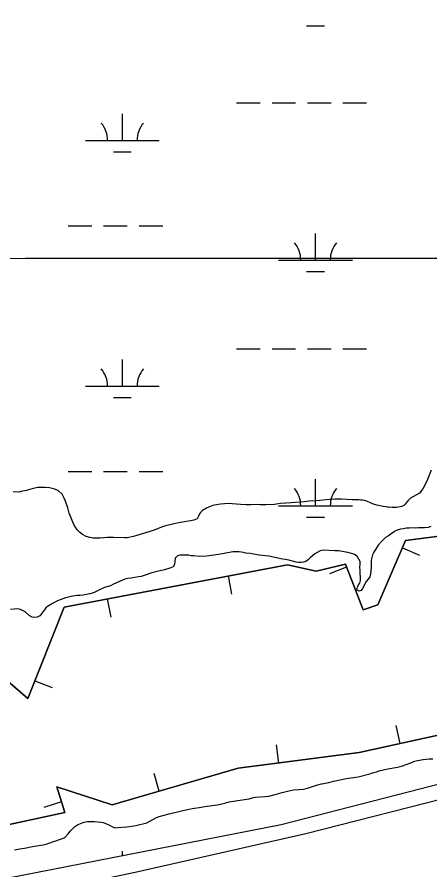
# Model space of a CAD drawing. Extents: x 3281947 to 3319794, y 715894 to 741249.
# Drawn here: x 3303376 to 3303935, y 726511 to 727666 of the extents above; entities that cross this region are included whole.
import ezdxf

# ---------------------------------------------------------------- set-up
doc = ezdxf.new("R2010")
doc.units = 0
for name, color, linetype in [('V-BORW-LINE', 7, 'Continuous'), ('V-GRID-MAJR', 7, 'Continuous'), ('V-LEVE-TOET', 7, 'Continuous'), ('V-SITE-VEGE', 7, 'Continuous'), ('V-WETL-SWMP', 7, 'Continuous')]:
    doc.layers.add(name, color=color, linetype=linetype)

msp = doc.modelspace()

# ---------------------------------------------------------------- linework, layer by layer
at = {"layer": 'V-BORW-LINE'}
for p, q in [((3303897.867, 726947.6240000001), (3303920.806, 726937.683)), ((3303822.1920000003, 726921.231), (3303798.911, 726912.121)), ((3303661.911, 726909.3960000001), (3303666.578, 726884.836)), ((3303498.24, 726878.2930000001), (3303502.9080000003, 726853.732)), ((3303400.289, 726767.664), (3303423.531, 726758.453)), ((3303894.7290000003, 726682.681), (3303889.37, 726707.1)), ((3303730.378, 726656.25), (3303727.129, 726681.0380000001)), ((3303568.639, 726618.113), (3303561.68, 726642.125)), ((3303436.319, 726603.883), (3303412.5300000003, 726596.1950000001))]:
    msp.add_line(p, q, dxfattribs=at)
for points in [[(3305948.38, 727776.671), (3305958.549, 727661.804), (3305796.077, 727536.513), (3305543.1410000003, 727370.495), (3305305.735, 727223.84), (3305093.785, 727096.225), (3305019.429, 727036.471), (3304995.469, 727076.732), (3304955.79, 727045.921), (3304967.778, 727006.587), (3304838.8200000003, 726936.555), (3304682.944, 726866.466), (3304254.703, 726761.681), (3303839.381, 726670.534), (3303675.356, 726649.04), (3303504.7770000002, 726599.605), (3303429.79, 726624.083), (3303441.055, 726589.228), (3303166.397, 726530.344)], [(3303166.397, 726530.344), (3303441.055, 726589.228), (3303429.79, 726624.083), (3303504.7770000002, 726599.605), (3303675.356, 726649.04), (3303839.381, 726670.534), (3304254.703, 726761.681), (3304682.944, 726866.466), (3304838.8200000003, 726936.555), (3304967.778, 727006.587), (3304955.79, 727045.921), (3304995.469, 727076.732), (3305019.429, 727036.471), (3305093.785, 727096.225), (3305305.735, 727223.84), (3305543.1410000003, 727370.495), (3305796.077, 727536.513), (3305958.549, 727661.804), (3305948.38, 727776.671)], [(3303323.465, 726801.197), (3303390.734, 726743.554), (3303439.7260000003, 726867.1730000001), (3303742.367, 726924.686), (3303781.096, 726915.702), (3303820.632, 726925.218), (3303844.67, 726863.785), (3303864.478, 726870.572), (3303902.055, 726957.289), (3304081.227, 726980.448), (3304328.083, 727035.638), (3304355.914, 727105), (3304480.005, 727131.38), (3304547.94, 727102.484), (3304591.917, 727126.464), (3304608.234, 727168.045)], [(3304608.234, 727168.045), (3304591.917, 727126.464), (3304547.94, 727102.484), (3304480.005, 727131.38), (3304355.914, 727105), (3304328.083, 727035.638), (3304081.227, 726980.448), (3303902.055, 726957.289), (3303864.478, 726870.572), (3303844.67, 726863.785), (3303820.632, 726925.218), (3303781.096, 726915.702), (3303742.367, 726924.686), (3303439.7260000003, 726867.1730000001), (3303390.734, 726743.554), (3303323.465, 726801.197)]]:
    msp.add_lwpolyline(points, dxfattribs=at)
at = {"layer": 'V-GRID-MAJR'}
msp.add_spline([(3286082.416, 727332.685), (3291331.5, 727333.83), (3296580.583, 727335.738), (3301829.665, 727338.411), (3307078.748, 727341.846), (3312327.829, 727346.045), (3317576.91, 727351.008), (3317576.911, 727351.008)], degree=3, dxfattribs=at)
at = {"layer": 'V-LEVE-TOET'}
msp.add_lwpolyline([(3299992.038, 726391.455), (3300042.46, 726384.27), (3300307.156, 726361.564), (3300582.8170000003, 726347.128), (3300892.239, 726319.767), (3301205.685, 726296.888), (3301503.008, 726283.187), (3301806.812, 726266.373), (3302178.659, 726237.654), (3302262.054, 726233.849), (3302384.537, 726248.4230000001), (3302483.043, 726270.654), (3302708.2290000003, 726330.666), (3302860.647, 726364.898), (3303048.304, 726402.799), (3303310.536, 726460.886), (3303535.873, 726508.412), (3303767.1, 726560.7980000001), (3303976.017, 726613.919), (3304159.5670000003, 726653.185), (3304362.843, 726699.712), (3304619.957, 726750.14), (3304769.216, 726802.335), (3304812.08, 726826.659)], dxfattribs=at)
at = {"layer": 'V-SITE-VEGE'}
for points in [[(3303936.5130000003, 727052.488), (3303931.784, 727040.079), (3303928.507, 727033.079), (3303925.65, 727028.084), (3303922.597, 727023.693), (3303920.77, 727021.5), (3303908.861, 727014.78), (3303907.239, 727013.387), (3303905.211, 727011.196), (3303902.977, 727008.204), (3303901.355, 727006.412), (3303899.532, 727004.821), (3303896.909, 727003.24), (3303894.4960000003, 727003.057), (3303889.667, 727002.099), (3303887.457, 727001.917), (3303883.843, 727001.949), (3303879.028, 727002.5970000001), (3303877.418, 727002.613), (3303875.417, 727003.031), (3303871.807, 727003.465), (3303863.186, 727005.349), (3303858.779, 727006.594), (3303850.378, 727010.285), (3303848.177, 727011.108), (3303843.5670000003, 727012.152), (3303841.357, 727012.1730000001), (3303838.75, 727012.599), (3303829.917, 727012.679), (3303815.259, 727013.412), (3303806.424, 727013.492), (3303798.99, 727013.156), (3303781.502, 727011.307), (3303771.653, 727010.5920000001), (3303765.421, 727009.8420000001), (3303747.333, 727008.599), (3303732.661, 727007.3250000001), (3303724.8170000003, 727005.99), (3303712.765, 727005.697), (3303704.733, 727005.7710000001), (3303699.713, 727006.017), (3303692.48, 727005.681), (3303686.055, 727005.736), (3303678.424, 727006.006), (3303661.768, 727007.362), (3303656.744, 727007.207), (3303651.718, 727006.65), (3303643.473, 727005.316), (3303641.058, 727004.737), (3303636.624, 727002.971), (3303632.59, 727000.997), (3303627.1380000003, 726997.833), (3303624.506, 726995.447), (3303623.083, 726993.6510000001), (3303621.647, 726990.2490000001), (3303620.007, 726986.849), (3303615.575, 726985.082), (3303611.149, 726984.117), (3303594.6550000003, 726981.254), (3303586.809, 726979.718), (3303576.946, 726977.398), (3303572.917, 726976.028), (3303560.4220000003, 726971.1190000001), (3303544.307, 726965.841), (3303533.637, 726962.925), (3303524.986, 726961.194), (3303521.568, 726960.823), (3303506.714, 726961.561), (3303498.679, 726961.632), (3303493.453, 726960.877), (3303488.63, 726960.719), (3303478.992, 726960.805), (3303474.578, 726961.448), (3303469.774, 726962.8960000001), (3303464.775, 726965.552), (3303460.585, 726968.604), (3303457.603, 726972.044), (3303455.223, 726975.278), (3303453.048, 726979.1140000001), (3303446.761, 726994.636), (3303444.811, 727001.48), (3303441.684, 727010.547), (3303439.318, 727015.79)], [(3303439.318, 727015.79), (3303437.147, 727020.228), (3303432.166, 727024.49), (3303427.366, 727026.742), (3303419.952, 727028.616), (3303414.535, 727029.268), (3303409.5160000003, 727029.313), (3303404.492, 727028.956), (3303397.8540000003, 727027.811), (3303388.39, 727025.284), (3303381.5500000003, 727023.74), (3303379.133, 727022.958), (3303370.702, 727023.437)]]:
    msp.add_lwpolyline(points, dxfattribs=at)
at = {"layer": 'V-WETL-SWMP'}
for p, q in [((3303768.1060903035, 727654.3042456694), (3303792.106090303, 727654.3042456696)), ((3303673.2620903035, 727549.6642456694), (3303705.2620903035, 727549.6642456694)), ((3303721.2620903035, 727549.6642456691), (3303753.2620903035, 727549.6642456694)), ((3303769.2620903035, 727549.6642456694), (3303801.2620903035, 727549.6642456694)), ((3303817.2620903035, 727549.6642456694), (3303849.2620903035, 727549.6642456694)), ((3303518.6700903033, 727498.9222456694), (3303518.6700903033, 727534.9222456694)), ((3303468.6700903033, 727498.9222456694), (3303568.6700903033, 727498.9222456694)), ((3303506.6700903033, 727483.4912456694), (3303530.670090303, 727483.4912456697)), ((3303445.2620903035, 727383.4902456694), (3303477.2620903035, 727383.4902456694)), ((3303493.2620903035, 727383.4902456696), (3303525.2620903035, 727383.4902456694)), ((3303541.2620903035, 727383.4902456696), (3303573.2620903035, 727383.4902456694)), ((3303780.1060903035, 727337.0602456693), (3303780.1060903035, 727373.0602456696)), ((3303730.1060903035, 727337.0602456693), (3303830.1060903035, 727337.0602456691)), ((3303768.1060903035, 727321.6292456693), (3303792.106090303, 727321.6292456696)), ((3303673.2620903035, 727216.9892456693), (3303705.2620903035, 727216.9892456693)), ((3303721.2620903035, 727216.9892456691), (3303753.2620903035, 727216.9892456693)), ((3303769.2620903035, 727216.9892456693), (3303801.2620903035, 727216.9892456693)), ((3303817.2620903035, 727216.9892456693), (3303849.2620903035, 727216.9892456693)), ((3303518.6700903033, 727166.2472456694), (3303518.6700903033, 727202.2472456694)), ((3303468.6700903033, 727166.2472456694), (3303568.6700903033, 727166.2472456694)), ((3303506.6700903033, 727150.8162456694), (3303530.670090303, 727150.8162456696)), ((3303445.2620903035, 727050.8152456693), (3303477.2620903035, 727050.8152456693)), ((3303493.2620903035, 727050.8152456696), (3303525.2620903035, 727050.8152456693)), ((3303541.2620903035, 727050.8152456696), (3303573.2620903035, 727050.8152456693)), ((3303780.1060903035, 727004.3852456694), (3303780.1060903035, 727040.3852456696)), ((3303730.1060903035, 727004.3852456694), (3303830.1060903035, 727004.3852456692)), ((3303768.1060903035, 726988.9542456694), (3303792.106090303, 726988.9542456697)), ((3303518.6700903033, 726530.7876268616), (3303518.6700903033, 726536.8972456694))]:
    msp.add_line(p, q, dxfattribs=at)
for points in [[(3302451.052, 726322.104), (3303733.696, 726572.818), (3304745.7830000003, 726833.561), (3305296.1350000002, 727153.113), (3305786.614, 727465.709), (3306499.397, 727916.649)], [(3303936.333, 726976.38), (3303932.828, 726975.246), (3303927.666, 726974.794), (3303919.509, 726974.368), (3303914.849, 726974.243), (3303911.356, 726974.441), (3303906.862, 726974.3150000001), (3303903.032, 726974.017), (3303899.366, 726973.384), (3303895.036, 726972.924), (3303890.696, 726971.466), (3303887.018, 726969.502), (3303878.811, 726963.585), (3303874.963, 726961.291), (3303869.762, 726956.512), (3303864.8880000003, 726951.0650000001), (3303858.977, 726941.4670000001), (3303857.281, 726937.821), (3303856.253, 726934.503), (3303855.3880000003, 726930.85), (3303855.325, 726923.862), (3303855.629, 726920.698), (3303854.721, 726912.219), (3303853.687, 726908.235), (3303851.497, 726905.26), (3303848.6380000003, 726901.958), (3303843.894, 726892.5160000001), (3303841.707, 726889.873), (3303838.8680000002, 726888.734), (3303836.056, 726890.59), (3303836.753, 726894.078), (3303838.279, 726897.225), (3303840.132, 726899.705), (3303841.163, 726903.356), (3303841.1950000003, 726906.85), (3303840.426, 726913.846), (3303840.623, 726917.338), (3303840.3200000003, 726920.669), (3303840.697, 726925.491), (3303840.727, 726928.819), (3303838.928, 726932.329), (3303836.79, 726935.177), (3303833.819, 726937.866), (3303830.505, 726939.393), (3303823.866, 726941.283), (3303811.239, 726943.394), (3303806.248, 726943.439), (3303790.615, 726944.411), (3303786.2800000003, 726943.452), (3303779.421, 726939.354), (3303773.3880000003, 726934.583), (3303770.534, 726931.779), (3303767.181, 726928.981), (3303763.846, 726928.179), (3303760.514, 726927.71), (3303757.02, 726927.741), (3303754.026, 726927.934), (3303743.903, 726930.854), (3303739.418, 726931.7270000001), (3303735.595, 726932.26), (3303716.994, 726936.088), (3303703.861, 726937.537), (3303696.221, 726939.104), (3303691.568, 726939.811), (3303685.75, 726940.363), (3303682.594, 726941.057), (3303676.612, 726941.942), (3303672.123, 726942.316), (3303668.293, 726942.017), (3303656.627, 726939.959), (3303648.792, 726938.366), (3303632.7970000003, 726936.014), (3303623.475, 726935.598), (3303614.83, 726936.508), (3303611.671, 726936.703), (3303608.182, 726937.4), (3303596.369, 726937.506), (3303593.202, 726936.8690000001), (3303590.344, 726933.567)], [(3303590.344, 726933.567), (3303589.268, 726924.924), (3303587.244, 726921.947), (3303583.065, 726919.821), (3303575.56, 726917.892), (3303565.889, 726915.65), (3303558.716, 726913.7170000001), (3303549.702, 726910.47), (3303544.362, 726908.855), (3303540.6950000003, 726908.056), (3303530.697, 726906.482), (3303526.201, 726906.189), (3303522.198, 726905.06), (3303518.86, 726903.926), (3303505.659, 726897.721), (3303502.649, 726896.085), (3303494.307, 726893.664), (3303488.46, 726891.054), (3303480.6040000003, 726887.131), (3303477.765, 726885.992), (3303474.596, 726885.188), (3303465.597, 726883.605), (3303461.765, 726883.1410000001), (3303457.105, 726883.0160000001), (3303448.94, 726881.758), (3303445.772, 726880.955), (3303441.7660000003, 726879.66), (3303430.748, 726875.599), (3303424.06, 726871.998), (3303417.535, 726868.064), (3303415.187, 726866.088), (3303413.17, 726863.777), (3303410.982, 726860.968), (3303409.292, 726858.154), (3303406.937, 726855.346), (3303403.596, 726853.879), (3303399.596, 726853.083), (3303396.607, 726853.775), (3303392.632, 726855.808), (3303387.018, 726860.684), (3303380.892, 726864.067), (3303377.237, 726864.765), (3303367.412, 726863.855)], [(3303757.696, 726620.4940000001), (3303764.023, 726620.937), (3303767.525, 726621.737), (3303770.861, 726622.706), (3303781.375, 726626.105), (3303788.379, 726627.873), (3303791.379, 726628.345), (3303798.0470000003, 726629.782), (3303801.219, 726630.919), (3303804.554, 726631.721), (3303817.725, 726634.5970000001), (3303822.056, 726635.058), (3303837.8880000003, 726637.7440000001), (3303853.73, 726641.595), (3303857.4020000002, 726642.893), (3303862.74, 726644.343), (3303866.244, 726645.476), (3303878.083, 726648.198), (3303890.918, 726650.745), (3303894.921, 726651.707), (3303898.089, 726652.511), (3303902.7630000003, 726654.133), (3303910.4420000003, 726656.892), (3303914.284, 726658.522), (3303918.289, 726659.817), (3303925.788, 726661.081), (3303933.782, 726661.841), (3303939.108, 726661.959)], [(3303372.585, 726538.598), (3303380.086, 726540.028), (3303386.417, 726540.969), (3303397.255, 726543.367), (3303411.418, 726545.5700000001), (3303415.5870000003, 726546.531), (3303425.435, 726549.936), (3303428.603, 726550.74), (3303433.778, 726552.524), (3303437.6180000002, 726553.987), (3303440.626, 726555.457), (3303445.666, 726560.736), (3303448.025, 726564.0430000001), (3303451.216, 726567.3420000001), (3303454.066, 726569.6460000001), (3303458.0840000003, 726572.439), (3303462.097, 726574.566), (3303466.937, 726576.186), (3303471.437, 726576.978), (3303475.932, 726577.27), (3303481.088, 726577.057), (3303489.4, 726576.1510000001), (3303492.723, 726575.622), (3303497.2, 726573.917), (3303502.005, 726571.545), (3303505.316, 726569.684), (3303508.299, 726568.326), (3303512.631, 726568.953), (3303524.953, 726570.007), (3303536.781, 726571.564), (3303551.958, 726575.421), (3303560.821, 726580.334), (3303565, 726582.459), (3303568.506, 726583.759), (3303582.018, 726587.464), (3303595.024, 726590.509), (3303598.861, 726591.639), (3303609.029, 726593.544), (3303613.031, 726594.507), (3303622.696, 726596.084), (3303630.197, 726597.514), (3303647.021, 726599.5260000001), (3303651.3540000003, 726600.319), (3303658.859, 726602.248), (3303663.197, 726603.54), (3303671.698, 726605.128), (3303690.523, 726607.621), (3303694.528, 726608.916), (3303699.029, 726609.8740000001), (3303712.182, 726610.754), (3303716.849, 726611.544), (3303725.685, 726613.461), (3303735.029, 726616.372), (3303742.202, 726618.304), (3303750.534, 726619.7270000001), (3303757.696, 726620.4940000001)]]:
    msp.add_lwpolyline(points, dxfattribs=at)
for centre, radius, start, end in [((3303463.4271542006, 727499.3970488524), 35.24628790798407, 359.2281799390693, 40.771838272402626), ((3303573.9130264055, 727499.3970488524), 35.246287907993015, 139.2281769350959, 180.77183526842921), ((3303724.863154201, 727337.5350488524), 35.24628790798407, 359.2281799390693, 40.771838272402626), ((3303835.3490264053, 727337.5350488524), 35.246287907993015, 139.2281769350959, 180.77183526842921), ((3303463.4271542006, 727166.7220488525), 35.24628790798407, 359.2281799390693, 40.771838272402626), ((3303573.9130264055, 727166.7220488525), 35.246287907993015, 139.2281769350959, 180.77183526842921), ((3303724.863154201, 727004.8600488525), 35.24628790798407, 359.2281799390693, 40.771838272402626), ((3303835.3490264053, 727004.8600488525), 35.246287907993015, 139.2281769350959, 180.77183526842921)]:
    msp.add_arc(centre, radius, start, end, dxfattribs=at)

doc.saveas('drawing.dxf')
